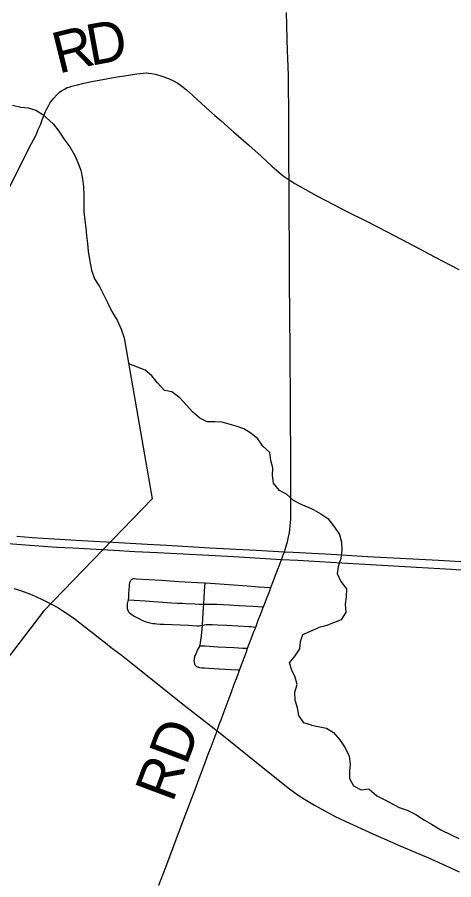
# Model space of a CAD drawing. Extents: x 0 to 34, y 0 to 22.
# Drawn here: x 15.345 to 15.949, y 18.186 to 19.379 of the extents above; entities that cross this region are included whole.
import ezdxf

# ---------------------------------------------------------------- set-up
doc = ezdxf.new("R2010")
doc.units = 0
for name, color, linetype in [('GM_X_County_Road', 7, 'Continuous'), ('GM_X_County_Road_Text', 7, 'Continuous'), ('GM_X_Interstate_Route', 7, 'Continuous'), ('GM_X_Minor_River', 7, 'Continuous'), ('GM_X_State_Route', 7, 'Continuous'), ('GM_X_Township_Road', 7, 'Continuous'), ('GM_X_Township_Road_Text', 7, 'Continuous')]:
    doc.layers.add(name, color=color, linetype=linetype)

msp = doc.modelspace()

# ---------------------------------------------------------------- linework, layer by layer
at = {"layer": 'GM_X_County_Road'}
msp.add_line((15.6211, 18.3918), (15.6215, 18.3928), dxfattribs=at)
for points in [[(15.7208, 19.1538), (15.7206, 19.1732), (15.7206, 19.1858), (15.7205, 19.2039), (15.7204, 19.2317), (15.7203, 19.246), (15.7203, 19.2598), (15.7202, 19.2736), (15.72, 19.2836), (15.7199, 19.2966), (15.7195, 19.3119), (15.7192, 19.3208), (15.7188, 19.333), (15.7183, 19.3479), (15.7177, 19.3679), (15.7172, 19.3854)], [(15.6521, 18.4756), (15.6559, 18.4855), (15.6586, 18.4929), (15.6617, 18.501), (15.6635, 18.5059), (15.6658, 18.512), (15.6684, 18.519), (15.6718, 18.5279), (15.6746, 18.5351), (15.6782, 18.5447), (15.6826, 18.5561), (15.685, 18.5626), (15.6853, 18.5632), (15.6905, 18.5765), (15.6931, 18.5832), (15.6957, 18.59), (15.6989, 18.5983), (15.7021, 18.6069), (15.708, 18.6222), (15.7104, 18.6289), (15.7131, 18.636), (15.7143, 18.6394), (15.7158, 18.6439), (15.7173, 18.6489), (15.7186, 18.6534), (15.7196, 18.658), (15.7205, 18.6619), (15.7213, 18.666), (15.722, 18.6703), (15.7225, 18.6753), (15.7229, 18.68), (15.7232, 18.6851), (15.7233, 18.6921), (15.7233, 18.7019), (15.7234, 18.7159), (15.7234, 18.7298), (15.7234, 18.7422), (15.7234, 18.7531), (15.7233, 18.7717), (15.7232, 18.7874), (15.723, 18.8124), (15.723, 18.8532), (15.7225, 18.9079), (15.7223, 18.9292), (15.722, 18.955), (15.7218, 18.9768), (15.7216, 19.0041), (15.7214, 19.0421), (15.7212, 19.0681), (15.721, 19.0986), (15.7208, 19.1189), (15.7208, 19.1538)], [(15.6215, 18.3928), (15.6221, 18.3946), (15.6243, 18.4006), (15.6272, 18.4083), (15.6295, 18.4148), (15.6322, 18.422), (15.6351, 18.4297), (15.6405, 18.4443), (15.645, 18.4564), (15.6488, 18.4666), (15.6521, 18.4756)], [(15.5407, 18.178), (15.5494, 18.201), (15.5543, 18.214), (15.5617, 18.2339), (15.5748, 18.2684), (15.5839, 18.2926), (15.5908, 18.3106), (15.5965, 18.3256), (15.6029, 18.3429), (15.6091, 18.3595), (15.6128, 18.3694), (15.6211, 18.3918)]]:
    msp.add_lwpolyline(points, dxfattribs=at)
at = {"layer": 'GM_X_Interstate_Route'}
for points in [[(15.3443, 18.6608), (15.3656, 18.6591), (15.3958, 18.6573), (15.4341, 18.6549), (15.4851, 18.6521), (15.5247, 18.6499), (15.5519, 18.6484), (15.6114, 18.6451), (15.6752, 18.6416), (15.7143, 18.6394), (15.7266, 18.6387), (15.7792, 18.6359), (15.8293, 18.6331), (15.9273, 18.6277), (15.9739, 18.6251)], [(15.3083, 18.6528), (15.3564, 18.649), (15.3993, 18.646), (15.4216, 18.6448), (15.4785, 18.6415), (15.5074, 18.6399), (15.539, 18.6382), (15.6099, 18.6346), (15.6445, 18.6328), (15.7104, 18.6289), (15.733, 18.6276), (15.7938, 18.6241), (15.8411, 18.6214), (15.8972, 18.6181), (15.9456, 18.6153), (16.0053, 18.6114)]]:
    msp.add_lwpolyline(points, dxfattribs=at)
at = {"layer": 'GM_X_Minor_River'}
for p, q in [((15.4955, 18.9192), (15.5312, 18.7127)), ((15.5312, 18.7127), (15.3817, 18.5576)), ((15.3817, 18.5576), (15.1734, 18.2871))]:
    msp.add_line(p, q, dxfattribs=at)
for points in [[(15.3382, 19.2572), (15.3496, 19.2546), (15.3599, 19.2535), (15.3705, 19.2501), (15.38, 19.2445), (15.3945, 19.2313), (15.4021, 19.2214), (15.4093, 19.2108), (15.4173, 19.1995), (15.4242, 19.1878), (15.4288, 19.1779), (15.4327, 19.1673), (15.435, 19.1552), (15.4362, 19.1442), (15.437, 19.1332), (15.4367, 19.1222), (15.4367, 19.1097), (15.4383, 19.0979), (15.4395, 19.0877), (15.4407, 19.0771), (15.4419, 19.0657), (15.443, 19.0554), (15.4446, 19.0437), (15.4473, 19.0289), (15.4516, 19.0172), (15.4584, 19.0062), (15.4699, 18.9835), (15.4756, 18.9717), (15.4829, 18.9596), (15.4887, 18.9475), (15.4927, 18.9354), (15.4955, 18.9192)], [(15.7551, 18.6976), (15.7364, 18.7052), (15.7269, 18.7104), (15.7173, 18.7191), (15.7075, 18.7243), (15.6991, 18.7345), (15.6978, 18.7451), (15.6981, 18.7554), (15.6954, 18.7656), (15.6942, 18.7766), (15.6847, 18.7856), (15.6778, 18.7958), (15.6679, 18.8033), (15.658, 18.8093), (15.6474, 18.8134), (15.6379, 18.816), (15.628, 18.8185), (15.6182, 18.8192), (15.6076, 18.8191), (15.5973, 18.8244), (15.5878, 18.8326), (15.579, 18.8424), (15.5695, 18.8526), (15.5588, 18.8605), (15.5486, 18.8627), (15.5387, 18.8732), (15.531, 18.883), (15.5215, 18.8906), (15.5109, 18.8946), (15.499, 18.8993)], [(15.7551, 18.6976), (15.7646, 18.6921), (15.7742, 18.6853), (15.7838, 18.6733), (15.7907, 18.6631), (15.7931, 18.6529), (15.794, 18.6415), (15.7926, 18.6301), (15.7889, 18.619), (15.7875, 18.6095), (15.7926, 18.5982), (15.8003, 18.588), (15.7996, 18.577), (15.7982, 18.5668), (15.7991, 18.5557), (15.7928, 18.5454), (15.7717, 18.5368), (15.7618, 18.5348), (15.7611, 18.5344)], [(15.7517, 18.3997), (15.741, 18.4029), (15.7345, 18.4131), (15.7325, 18.4237), (15.7294, 18.4343), (15.7289, 18.4453), (15.7319, 18.456), (15.7291, 18.4658), (15.7245, 18.4756), (15.7214, 18.4858), (15.7293, 18.4954), (15.7356, 18.5053), (15.7367, 18.5152), (15.74, 18.5251), (15.7611, 18.5344)], [(15.7517, 18.3997), (15.7725, 18.3952), (15.7824, 18.3896), (15.7912, 18.3794), (15.7982, 18.3681), (15.804, 18.3568), (15.8052, 18.3458), (15.8046, 18.3363), (15.8043, 18.326), (15.8097, 18.3155), (15.8204, 18.3099), (15.831, 18.3115), (15.8421, 18.3018), (15.8531, 18.2962), (15.8733, 18.2858), (15.8843, 18.2818), (15.8961, 18.2759), (15.9083, 18.268), (15.9179, 18.2624), (15.9308, 18.2546), (15.9449, 18.2479), (15.9556, 18.2427)]]:
    msp.add_lwpolyline(points, dxfattribs=at)
at = {"layer": 'GM_X_State_Route'}
for points in [[(15.3399, 18.5885), (15.3477, 18.5863), (15.3542, 18.5842), (15.3596, 18.5821), (15.3653, 18.5798), (15.3773, 18.5745), (15.3868, 18.5699), (15.3951, 18.5656), (15.4021, 18.5615), (15.4079, 18.5579), (15.4141, 18.5537), (15.4248, 18.5461), (15.44, 18.5343), (15.4523, 18.5248), (15.4572, 18.521), (15.467, 18.5133), (15.4748, 18.5072), (15.4883, 18.4967)], [(15.4883, 18.4967), (15.4978, 18.4893), (15.5759, 18.4273), (15.5965, 18.4113), (15.6211, 18.3918), (15.6394, 18.3774), (15.6752, 18.3485), (15.7033, 18.3258), (15.7214, 18.3116), (15.7334, 18.3029), (15.7422, 18.2972), (15.756, 18.2888), (15.7701, 18.2809), (15.7844, 18.2734), (15.8044, 18.2638), (15.8368, 18.2492), (15.8755, 18.2323), (15.9139, 18.216), (15.9371, 18.2056), (15.9563, 18.1967)]]:
    msp.add_lwpolyline(points, dxfattribs=at)
at = {"layer": 'GM_X_Township_Road'}
for points in [[(15.4167, 19.2823), (15.4201, 19.2834), (15.4279, 19.2855), (15.4352, 19.2872), (15.4453, 19.2893), (15.4579, 19.2916), (15.4706, 19.2939), (15.4831, 19.2962), (15.493, 19.2978), (15.5015, 19.2992), (15.51, 19.3005), (15.5153, 19.3012), (15.5191, 19.3015), (15.5232, 19.3018), (15.5268, 19.3016), (15.5309, 19.3011), (15.5358, 19.3), (15.5447, 19.2974), (15.554, 19.294), (15.5608, 19.2909), (15.5668, 19.2876), (15.5743, 19.2821), (15.579, 19.2783), (15.587, 19.271), (15.5948, 19.264), (15.6098, 19.2504), (15.6182, 19.243), (15.6263, 19.2359), (15.6361, 19.2274), (15.6441, 19.2204), (15.6648, 19.2024), (15.6826, 19.1863), (15.6971, 19.1729), (15.7098, 19.1619), (15.7127, 19.1596), (15.7156, 19.1575), (15.7208, 19.1538)], [(15.3707, 19.2163), (15.3739, 19.2234), (15.3768, 19.2302), (15.3793, 19.237), (15.3818, 19.2437), (15.3839, 19.2486), (15.3856, 19.2521), (15.3878, 19.2562), (15.39, 19.26), (15.3926, 19.2635), (15.3956, 19.2671), (15.3993, 19.2713), (15.4029, 19.2746), (15.406, 19.277), (15.41, 19.2795), (15.414, 19.2815), (15.4167, 19.2823)], [(15.2609, 19.0078), (15.2632, 19.0121), (15.2693, 19.0234), (15.276, 19.0355), (15.2836, 19.0491), (15.287, 19.0553), (15.2921, 19.0644), (15.2988, 19.0763), (15.3077, 19.0923), (15.3147, 19.1053), (15.3196, 19.1145), (15.3247, 19.1246), (15.3333, 19.142), (15.3389, 19.1534), (15.3454, 19.1667), (15.3541, 19.184), (15.3614, 19.1984), (15.3703, 19.2154), (15.3707, 19.2163)], [(15.7208, 19.1538), (15.7286, 19.1488), (15.7361, 19.1446), (15.751, 19.1363), (15.7592, 19.1319), (15.7708, 19.1257), (15.7834, 19.1192), (15.8018, 19.1099), (15.8268, 19.0971), (15.8566, 19.0819), (15.9031, 19.0575), (15.9221, 19.0475), (15.9557, 19.0301)], [(15.4988, 18.5731), (15.4989, 18.576), (15.4993, 18.5822), (15.4995, 18.5869), (15.4999, 18.5922), (15.5, 18.5939), (15.5002, 18.5952), (15.5004, 18.5961), (15.5006, 18.5971), (15.5009, 18.598), (15.5014, 18.599), (15.5019, 18.5999), (15.5024, 18.6005), (15.503, 18.6012), (15.5037, 18.6017), (15.5045, 18.6022), (15.5051, 18.6023), (15.5058, 18.6024), (15.5068, 18.6023), (15.5091, 18.6022), (15.5443, 18.6), (15.5681, 18.5985), (15.5941, 18.5969), (15.6046, 18.5963), (15.612, 18.5958), (15.6626, 18.5923), (15.6795, 18.5911), (15.6943, 18.5901), (15.6957, 18.59)], [(15.6521, 18.4756), (15.6505, 18.4756), (15.6407, 18.4761), (15.6239, 18.4772), (15.6171, 18.4776), (15.6096, 18.478), (15.6038, 18.4784), (15.6, 18.4786), (15.5972, 18.479), (15.5946, 18.4796), (15.5933, 18.4802), (15.5923, 18.481), (15.5914, 18.4819), (15.5908, 18.483), (15.5903, 18.4844), (15.5901, 18.4858), (15.5898, 18.4874), (15.5897, 18.489), (15.5898, 18.4905), (15.5899, 18.4921), (15.5902, 18.4936), (15.5906, 18.4949), (15.5912, 18.4964), (15.5926, 18.4998), (15.5943, 18.5031), (15.5962, 18.5072), (15.5972, 18.5095), (15.5981, 18.5132), (15.5987, 18.5172), (15.5995, 18.5231), (15.6005, 18.5329), (15.6009, 18.5381), (15.6021, 18.5548), (15.6026, 18.5628), (15.6029, 18.567), (15.6034, 18.5761), (15.6038, 18.5847), (15.6042, 18.5913), (15.6046, 18.5963)], [(15.4988, 18.5731), (15.4979, 18.571), (15.4972, 18.5694), (15.4968, 18.5681), (15.4966, 18.5666), (15.4966, 18.5655), (15.4966, 18.5636), (15.4968, 18.5615), (15.4974, 18.5591), (15.498, 18.5576), (15.499, 18.5561), (15.5005, 18.5547), (15.5027, 18.553), (15.5058, 18.5509), (15.5103, 18.5485), (15.5138, 18.5466), (15.5179, 18.5445), (15.5218, 18.543), (15.5248, 18.542), (15.528, 18.5412), (15.5325, 18.5404), (15.5352, 18.54), (15.5379, 18.5398), (15.5423, 18.5395), (15.5474, 18.5393), (15.5816, 18.5377), (15.5931, 18.5371), (15.5962, 18.5371), (15.5984, 18.5375), (15.6009, 18.5381), (15.6032, 18.5385), (15.6059, 18.5388), (15.6079, 18.539), (15.6107, 18.5389), (15.6144, 18.5387), (15.6216, 18.5384), (15.6347, 18.5379), (15.665, 18.5362), (15.668, 18.5359), (15.6709, 18.5356), (15.6738, 18.5353), (15.6746, 18.5351)], [(15.4988, 18.5731), (15.5066, 18.5726), (15.5218, 18.5715), (15.5461, 18.5699), (15.5583, 18.569), (15.5666, 18.5684), (15.5728, 18.5681), (15.5782, 18.5678), (15.5904, 18.5672), (15.5965, 18.567), (15.6011, 18.5669), (15.6029, 18.567), (15.6057, 18.5671), (15.6125, 18.5671), (15.6209, 18.5668), (15.6297, 18.5664), (15.6383, 18.5659), (15.6508, 18.5652), (15.6712, 18.5641), (15.6836, 18.5633), (15.6853, 18.5632)], [(15.5972, 18.5095), (15.6045, 18.5091), (15.6223, 18.5081), (15.6448, 18.5069), (15.6569, 18.5063), (15.6621, 18.506), (15.6635, 18.5059)]]:
    msp.add_lwpolyline(points, dxfattribs=at)

# ---------------------------------------------------------------- texts
at = {"layer": 'GM_X_County_Road_Text'}
msp.add_text('RD', height=0.05682, rotation=69.5588, dxfattribs=at).set_placement((15.5597, 18.2914))
at = {"layer": 'GM_X_Township_Road_Text'}
for s, rotation, p in [('R', 14.0343, (15.4019, 19.3005)), ('D', 10.4062, (15.4462, 19.3116))]:
    msp.add_text(s, height=0.0568, rotation=rotation, dxfattribs=at).set_placement(p)

doc.saveas('drawing.dxf')
